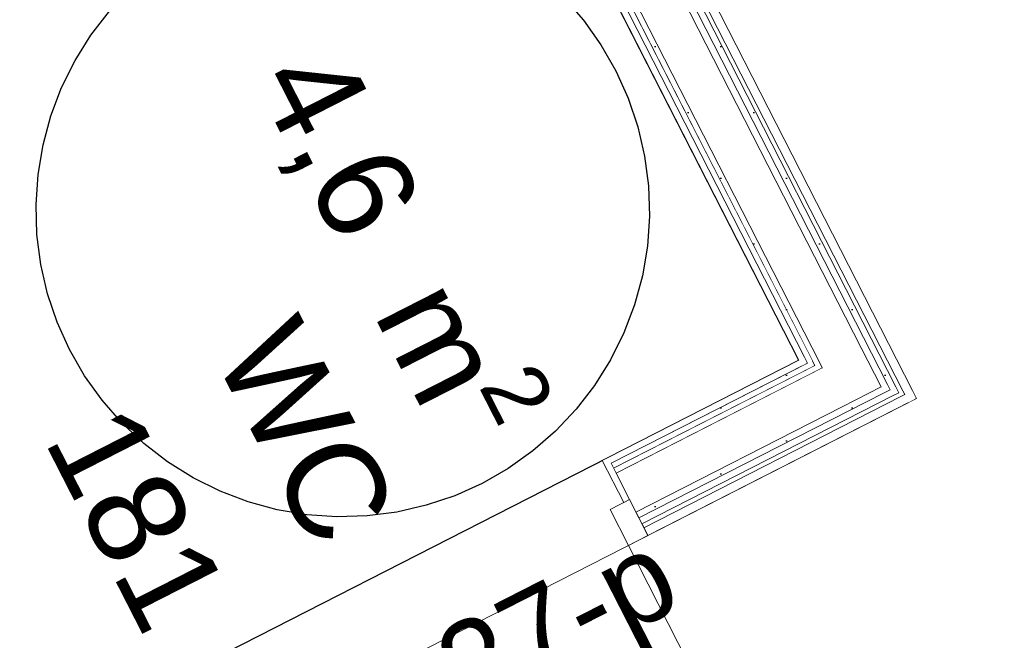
# Model space of a CAD drawing. Header units: metres. Extents: x 538891 to 1080079, y 6588829 to 13178720.
# Tile 517 of 1056: x 539910.42 to 539912.67, y 6589170.82 to 6589172.24. Entities that reach past the tile are written whole.
import ezdxf

# ---------------------------------------------------------------- set-up
doc = ezdxf.new("R2010")
doc.units = ezdxf.units.M
doc.header["$LTSCALE"] = 0.4
doc.linetypes.add('DASHED', pattern=[52.916667, 26.458333, -26.458333])
doc.layers.add('AR', color=7, linetype='Continuous')
doc.styles.add('Arial', font='arial.ttf')
pattern_1 = [(0, (0, 0), (0, 0.075), [1e-05, -0.07499])]

msp = doc.modelspace()

# ---------------------------------------------------------------- linework, layer by layer
at = {"layer": 'AR', "color": 7, "linetype": 'Continuous', "lineweight": 9}
msp.add_line((539911.8141, 6589171.0362), (539912.2232, 6589170.2346), dxfattribs=at)
at = {"layer": 'AR', "color": 9, "linetype": 'Continuous', "lineweight": 9, "true_color": 0xc9c5ab, "flags": 128}
msp.add_lwpolyline([(539908.8671, 6589165.6884), (539915.3691, 6589169.007), (539912.6771, 6589174.2813), (539911.3362, 6589173.5969), (539912.4718, 6589171.3719), (539907.3107, 6589168.7377)], close=True, dxfattribs=at)
at = {"layer": 'AR', "color": 7, "linetype": 'Continuous', "lineweight": 9, "flags": 128}
for points in [[(539908.8671, 6589165.6884), (539915.3691, 6589169.007), (539912.6771, 6589174.2813), (539911.3362, 6589173.5969), (539912.4718, 6589171.3719), (539907.3107, 6589168.7377)], [(539911.2699, 6589173.2868), (539909.2752, 6589172.2688), (539910.208, 6589170.441), (539912.2027, 6589171.4591)]]:
    msp.add_lwpolyline(points, close=True, dxfattribs=at)
at = {"layer": 'AR', "color": 254, "linetype": 'Continuous', "lineweight": 25, "true_color": 0xd1d1d1, "flags": 128}
msp.add_lwpolyline([(539911.2699, 6589173.2868), (539909.2752, 6589172.2688), (539910.208, 6589170.441), (539912.2027, 6589171.4591)], close=True, dxfattribs=at)

# ---------------------------------------------------------------- texts
at = {"layer": 'AR', "color": 7, "attachment_point": 1, "line_spacing_factor": 1.004016, "style": 'Arial'}
for s, insert, char_height, rotation in [('\\A1;4,6{\\H0.9851x; } m{\\H0.9851x;\\H0.6667x;\\S2 ^ ;}', (539911.212, 6589172.2255), 0.22, 297.0398), ('WC', (539911.0597, 6589171.5734), 0.22, 297.0398), ('181', (539910.6744, 6589171.3777), 0.22, 297.0398), ('SU-127-p', (539910.7887, 6589170.5347), 0.2, 27.0398)]:
    msp.add_mtext(s, dxfattribs=dict(at, insert=insert, char_height=char_height, rotation=rotation))

# ---------------------------------------------------------------- next in the draw order: wipeouts: each hides what was drawn before it
at = {"color": 255, "linetype": 'Continuous', "lineweight": 5}
for points in [[(539912.2027, 6589171.4591), (539912.2229, 6589171.4526), (539912.2161, 6589171.4659)], [(539912.4449, 6589171.3806), (539912.4718, 6589171.3719), (539912.4627, 6589171.3897)]]:
    msp.add_wipeout(points, dxfattribs=at).dxf.layer = 'AR'

# ---------------------------------------------------------------- next in the draw order: wipeouts: each hides what was drawn before it
for points in [[(539912.2229, 6589171.4526), (539912.2397, 6589171.4471), (539912.234, 6589171.4583)], [(539912.4314, 6589171.385), (539912.4449, 6589171.3806), (539912.4403, 6589171.3895)]]:
    msp.add_wipeout(points, dxfattribs=at).dxf.layer = 'AR'

# ---------------------------------------------------------------- next in the draw order: hatches: boundary and pattern name
at = {"layer": 'AR', "linetype": 'Continuous', "lineweight": 25, "true_color": 0x848484}
h = msp.add_hatch(dxfattribs=at)
h.set_pattern_fill('GYPSUM_0001', color=252, style=0, pattern_type=2)
h.set_pattern_definition(pattern_1)
h.paths.add_polyline_path([(539912.2229, 6589171.4526), (539912.2397, 6589171.4471), (539912.234, 6589171.4583)])

# ---------------------------------------------------------------- next in the draw order: wipeouts: each hides what was drawn before it
at = {"color": 255, "linetype": 'Continuous', "lineweight": 5}
for points in [[(539912.4112, 6589171.3915), (539912.4314, 6589171.385), (539912.4246, 6589171.3984)], [(539912.4718, 6589171.3719), (539912.4449, 6589171.3806), (539912.454, 6589171.3628)]]:
    msp.add_wipeout(points, dxfattribs=at).dxf.layer = 'AR'

# ---------------------------------------------------------------- next in the draw order: hatches: boundary and pattern name
at = {"layer": 'AR', "linetype": 'Continuous', "lineweight": 25, "true_color": 0x848484}
h = msp.add_hatch(dxfattribs=at)
h.set_pattern_fill('GYPSUM_0001', color=252, style=0, pattern_type=2)
h.set_pattern_definition(pattern_1)
h.paths.add_polyline_path([(539912.4112, 6589171.3915), (539912.4314, 6589171.385), (539912.4246, 6589171.3984)])

# ---------------------------------------------------------------- next in the draw order: wipeouts: each hides what was drawn before it
at = {"color": 255, "linetype": 'Continuous', "lineweight": 5}
for points in [[(539912.2229, 6589171.4526), (539912.2027, 6589171.4591), (539912.2095, 6589171.4458)], [(539912.2397, 6589171.4471), (539912.2565, 6589171.4417), (539912.2509, 6589171.4528)]]:
    msp.add_wipeout(points, dxfattribs=at).dxf.layer = 'AR'

# ---------------------------------------------------------------- next in the draw order: hatches: boundary and pattern name
at = {"layer": 'AR', "linetype": 'Continuous', "lineweight": 25, "true_color": 0x848484}
h = msp.add_hatch(dxfattribs=at)
h.set_pattern_fill('GYPSUM_0001', color=252, style=0, pattern_type=2)
h.set_pattern_definition(pattern_1)
h.paths.add_polyline_path([(539912.2397, 6589171.4471), (539912.2565, 6589171.4417), (539912.2509, 6589171.4528)])

# ---------------------------------------------------------------- next in the draw order: wipeouts: each hides what was drawn before it
at = {"color": 255, "linetype": 'Continuous', "lineweight": 5}
for points in [[(539911.7745, 6589171.2237), (539912.2095, 6589171.4458), (539912.2027, 6589171.4591), (539911.7677, 6589171.2371)], [(539912.3911, 6589171.3981), (539912.4112, 6589171.3915), (539912.4044, 6589171.4049)]]:
    msp.add_wipeout(points, dxfattribs=at).dxf.layer = 'AR'

# ---------------------------------------------------------------- next in the draw order: hatches: boundary and pattern name
at = {"layer": 'AR', "linetype": 'Continuous', "lineweight": 25, "true_color": 0x848484}
h = msp.add_hatch(dxfattribs=at)
h.set_pattern_fill('GYPSUM_0001', color=252, style=0, pattern_type=2)
h.set_pattern_definition(pattern_1)
h.paths.add_polyline_path([(539912.3911, 6589171.3981), (539912.4112, 6589171.3915), (539912.4044, 6589171.4049)])

# ---------------------------------------------------------------- next in the draw order: wipeouts: each hides what was drawn before it
at = {"color": 255, "linetype": 'Continuous', "lineweight": 5}
msp.add_wipeout([(539912.2397, 6589171.4471), (539912.2229, 6589171.4526), (539912.2286, 6589171.4415)], dxfattribs=at).dxf.layer = 'AR'

# ---------------------------------------------------------------- next in the draw order: hatches: boundary and pattern name
at = {"layer": 'AR', "linetype": 'Continuous', "lineweight": 25, "true_color": 0x848484}
h = msp.add_hatch(dxfattribs=at)
h.set_pattern_fill('GYPSUM_0001', color=252, style=0, pattern_type=2)
h.set_pattern_definition(pattern_1)
h.paths.add_polyline_path([(539912.2397, 6589171.4471), (539912.2229, 6589171.4526), (539912.2286, 6589171.4415)])

# ---------------------------------------------------------------- next in the draw order: wipeouts: each hides what was drawn before it
at = {"color": 255, "linetype": 'Continuous', "lineweight": 5}
msp.add_wipeout([(539912.2565, 6589171.4417), (539912.3911, 6589171.3981), (539912.3456, 6589171.4871)], dxfattribs=at).dxf.layer = 'AR'

# ---------------------------------------------------------------- next in the draw order: wipeouts: each hides what was drawn before it
msp.add_wipeout([(539912.2286, 6589171.4415), (539912.2229, 6589171.4526), (539911.7745, 6589171.2237), (539911.7802, 6589171.2126)], dxfattribs=at).dxf.layer = 'AR'

# ---------------------------------------------------------------- next in the draw order: hatches: boundary and pattern name
at = {"layer": 'AR', "linetype": 'Continuous', "lineweight": 25, "true_color": 0x848484}
h = msp.add_hatch(dxfattribs=at)
h.set_pattern_fill('GYPSUM_0001', color=252, style=0, pattern_type=2)
h.set_pattern_definition(pattern_1)
h.paths.add_polyline_path([(539912.2286, 6589171.4415), (539912.2229, 6589171.4526), (539911.7745, 6589171.2237), (539911.7802, 6589171.2126)])

# ---------------------------------------------------------------- next in the draw order: wipeouts: each hides what was drawn before it
at = {"color": 255, "linetype": 'Continuous', "lineweight": 5}
msp.add_wipeout([(539912.2565, 6589171.4417), (539912.2397, 6589171.4471), (539912.2454, 6589171.436)], dxfattribs=at).dxf.layer = 'AR'

# ---------------------------------------------------------------- next in the draw order: hatches: boundary and pattern name
at = {"layer": 'AR', "linetype": 'Continuous', "lineweight": 25, "true_color": 0x848484}
h = msp.add_hatch(dxfattribs=at)
h.set_pattern_fill('GYPSUM_0001', color=252, style=0, pattern_type=2)
h.set_pattern_definition(pattern_1)
h.paths.add_polyline_path([(539912.2565, 6589171.4417), (539912.2397, 6589171.4471), (539912.2454, 6589171.436)])

# ---------------------------------------------------------------- next in the draw order: wipeouts: each hides what was drawn before it
at = {"color": 255, "linetype": 'Continuous', "lineweight": 5}
msp.add_wipeout([(539912.2454, 6589171.436), (539912.2397, 6589171.4471), (539911.7802, 6589171.2126), (539911.7858, 6589171.2014)], dxfattribs=at).dxf.layer = 'AR'

# ---------------------------------------------------------------- next in the draw order: hatches: boundary and pattern name
at = {"layer": 'AR', "linetype": 'Continuous', "lineweight": 25, "true_color": 0x848484}
h = msp.add_hatch(dxfattribs=at)
h.set_pattern_fill('GYPSUM_0001', color=252, style=0, pattern_type=2)
h.set_pattern_definition(pattern_1)
h.paths.add_polyline_path([(539912.2454, 6589171.436), (539912.2397, 6589171.4471), (539911.7802, 6589171.2126), (539911.7858, 6589171.2014)])

# ---------------------------------------------------------------- next in the draw order: wipeouts: each hides what was drawn before it
at = {"color": 255, "linetype": 'Continuous', "lineweight": 5}
msp.add_wipeout([(539911.8586, 6589171.0589), (539912.454, 6589171.3628), (539912.4449, 6589171.3806), (539911.8495, 6589171.0767)], dxfattribs=at).dxf.layer = 'AR'

# ---------------------------------------------------------------- next in the draw order: linework, layer by layer
at = {"layer": 'AR', "color": 7, "linetype": 'Continuous', "lineweight": 9}
for p, q in [((539912.4718, 6589171.3719), (539912.4627, 6589171.3897)), ((539911.8586, 6589171.0589), (539911.8141, 6589171.0362))]:
    msp.add_line(p, q, dxfattribs=at)

# ---------------------------------------------------------------- next in the draw order: wipeouts: each hides what was drawn before it
at = {"color": 255, "linetype": 'Continuous', "lineweight": 5}
msp.add_wipeout([(539912.4449, 6589171.3806), (539912.4314, 6589171.385), (539912.436, 6589171.3761)], dxfattribs=at).dxf.layer = 'AR'

# ---------------------------------------------------------------- next in the draw order: wipeouts: each hides what was drawn before it
msp.add_wipeout([(539912.436, 6589171.3761), (539912.4314, 6589171.385), (539911.8449, 6589171.0857), (539911.8495, 6589171.0767)], dxfattribs=at).dxf.layer = 'AR'

# ---------------------------------------------------------------- next in the draw order: wipeouts: each hides what was drawn before it
msp.add_wipeout([(539912.4314, 6589171.385), (539912.4112, 6589171.3915), (539912.4181, 6589171.3782)], dxfattribs=at).dxf.layer = 'AR'

# ---------------------------------------------------------------- next in the draw order: hatches: boundary and pattern name
at = {"layer": 'AR', "linetype": 'Continuous', "lineweight": 25, "true_color": 0x848484}
h = msp.add_hatch(dxfattribs=at)
h.set_pattern_fill('GYPSUM_0001', color=252, style=0, pattern_type=2)
h.set_pattern_definition(pattern_1)
h.paths.add_polyline_path([(539912.4314, 6589171.385), (539912.4112, 6589171.3915), (539912.4181, 6589171.3782)])

# ---------------------------------------------------------------- next in the draw order: linework, layer by layer
at = {"layer": 'AR', "color": 7, "linetype": 'Continuous', "lineweight": 9}
for p, q in [((539912.4449, 6589171.3806), (539912.4403, 6589171.3895)), ((539912.436, 6589171.3761), (539912.4449, 6589171.3806))]:
    msp.add_line(p, q, dxfattribs=at)

# ---------------------------------------------------------------- next in the draw order: wipeouts: each hides what was drawn before it
at = {"color": 255, "linetype": 'Continuous', "lineweight": 5}
msp.add_wipeout([(539912.4181, 6589171.3782), (539912.4112, 6589171.3915), (539911.8381, 6589171.099), (539911.8449, 6589171.0857)], dxfattribs=at).dxf.layer = 'AR'

# ---------------------------------------------------------------- next in the draw order: hatches: boundary and pattern name
at = {"layer": 'AR', "linetype": 'Continuous', "lineweight": 25, "true_color": 0x848484}
h = msp.add_hatch(dxfattribs=at)
h.set_pattern_fill('GYPSUM_0001', color=252, style=0, pattern_type=2)
h.set_pattern_definition(pattern_1)
h.paths.add_polyline_path([(539912.4181, 6589171.3782), (539912.4112, 6589171.3915), (539911.8381, 6589171.099), (539911.8449, 6589171.0857)])

# ---------------------------------------------------------------- next in the draw order: linework, layer by layer
at = {"layer": 'AR', "color": 7, "linetype": 'Continuous', "lineweight": 9}
for p, q in [((539912.4314, 6589171.385), (539912.4246, 6589171.3984)), ((539911.8495, 6589171.0767), (539911.8449, 6589171.0857)), ((539911.8495, 6589171.0767), (539911.8449, 6589171.0857)), ((539911.8495, 6589171.0767), (539911.8449, 6589171.0857)), ((539911.8586, 6589171.0589), (539911.8495, 6589171.0767)), ((539911.8586, 6589171.0589), (539911.8495, 6589171.0767)), ((539911.8586, 6589171.0589), (539911.8495, 6589171.0767))]:
    msp.add_line(p, q, dxfattribs=at)

# ---------------------------------------------------------------- next in the draw order: wipeouts: each hides what was drawn before it
at = {"color": 255, "linetype": 'Continuous', "lineweight": 5}
msp.add_wipeout([(539912.4112, 6589171.3915), (539912.3911, 6589171.3981), (539912.3979, 6589171.3847)], dxfattribs=at).dxf.layer = 'AR'

# ---------------------------------------------------------------- next in the draw order: hatches: boundary and pattern name
at = {"layer": 'AR', "linetype": 'Continuous', "lineweight": 25, "true_color": 0x848484}
h = msp.add_hatch(dxfattribs=at)
h.set_pattern_fill('GYPSUM_0001', color=252, style=0, pattern_type=2)
h.set_pattern_definition(pattern_1)
h.paths.add_polyline_path([(539912.4112, 6589171.3915), (539912.3911, 6589171.3981), (539912.3979, 6589171.3847)])

# ---------------------------------------------------------------- next in the draw order: linework, layer by layer
at = {"layer": 'AR', "color": 7, "linetype": 'Continuous', "lineweight": 9}
msp.add_line((539912.4181, 6589171.3782), (539912.4314, 6589171.385), dxfattribs=at)

# ---------------------------------------------------------------- next in the draw order: wipeouts: each hides what was drawn before it
at = {"color": 255, "linetype": 'Continuous', "lineweight": 5}
msp.add_wipeout([(539912.3979, 6589171.3847), (539912.3911, 6589171.3981), (539911.8313, 6589171.1124), (539911.8381, 6589171.099)], dxfattribs=at).dxf.layer = 'AR'

# ---------------------------------------------------------------- next in the draw order: hatches: boundary and pattern name
at = {"layer": 'AR', "linetype": 'Continuous', "lineweight": 25, "true_color": 0x848484}
h = msp.add_hatch(dxfattribs=at)
h.set_pattern_fill('GYPSUM_0001', color=252, style=0, pattern_type=2)
h.set_pattern_definition(pattern_1)
h.paths.add_polyline_path([(539912.3979, 6589171.3847), (539912.3911, 6589171.3981), (539911.8313, 6589171.1124), (539911.8381, 6589171.099)])

# ---------------------------------------------------------------- next in the draw order: linework, layer by layer
at = {"layer": 'AR', "color": 7, "linetype": 'Continuous', "lineweight": 9}
msp.add_line((539911.8449, 6589171.0857), (539911.8381, 6589171.099), dxfattribs=at)
msp.add_line((539911.8449, 6589171.0857), (539911.8381, 6589171.099), dxfattribs=at)
msp.add_line((539911.8449, 6589171.0857), (539911.8381, 6589171.099), dxfattribs=at)

# ---------------------------------------------------------------- next in the draw order: wipeouts: each hides what was drawn before it
at = {"color": 255, "linetype": 'Continuous', "lineweight": 5}
msp.add_wipeout([(539912.3911, 6589171.3981), (539912.2565, 6589171.4417), (539912.302, 6589171.3526)], dxfattribs=at).dxf.layer = 'AR'

# ---------------------------------------------------------------- next in the draw order: linework, layer by layer
at = {"layer": 'AR', "color": 7, "linetype": 'Continuous', "lineweight": 9}
for p, q in [((539912.3911, 6589171.3981), (539912.3456, 6589171.4871)), ((539912.3979, 6589171.3847), (539912.4112, 6589171.3915))]:
    msp.add_line(p, q, dxfattribs=at)

# ---------------------------------------------------------------- next in the draw order: wipeouts: each hides what was drawn before it
at = {"color": 255, "linetype": 'Continuous', "lineweight": 5}
msp.add_wipeout([(539912.302, 6589171.3526), (539912.2565, 6589171.4417), (539911.7858, 6589171.2014), (539911.8168, 6589171.1409), (539911.8313, 6589171.1124)], dxfattribs=at).dxf.layer = 'AR'

# ---------------------------------------------------------------- next in the draw order: linework, layer by layer
at = {"layer": 'AR', "color": 7, "linetype": 'Continuous', "lineweight": 9}
for p, q in [((539912.2229, 6589171.4526), (539912.2161, 6589171.4659)), ((539912.2565, 6589171.4417), (539912.2509, 6589171.4528)), ((539912.302, 6589171.3526), (539912.3911, 6589171.3981)), ((539911.8381, 6589171.099), (539912.3979, 6589171.3847)), ((539911.8449, 6589171.0857), (539912.4181, 6589171.3782)), ((539911.8495, 6589171.0767), (539912.436, 6589171.3761)), ((539911.8586, 6589171.0589), (539912.4718, 6589171.3719)), ((539911.8313, 6589171.1124), (539912.302, 6589171.3526)), ((539911.8141, 6589171.0362), (539911.7722, 6589171.1181)), ((539911.8381, 6589171.099), (539911.8313, 6589171.1124)), ((539911.8381, 6589171.099), (539911.8313, 6589171.1124)), ((539911.8381, 6589171.099), (539911.8313, 6589171.1124))]:
    msp.add_line(p, q, dxfattribs=at)

# ---------------------------------------------------------------- next in the draw order: wipeouts: each hides what was drawn before it
at = {"color": 255, "linetype": 'Continuous', "lineweight": 5}
msp.add_wipeout([(539911.7543, 6589171.2303), (539911.8034, 6589171.1341), (539911.8168, 6589171.1409), (539911.7745, 6589171.2237), (539911.7677, 6589171.2371)], dxfattribs=at).dxf.layer = 'AR'

# ---------------------------------------------------------------- next in the draw order: linework, layer by layer
at = {"layer": 'AR', "color": 7, "linetype": 'Continuous', "lineweight": 9}
for p, q in [((539912.2027, 6589171.4591), (539911.7677, 6589171.2371)), ((539912.2229, 6589171.4526), (539911.7745, 6589171.2237)), ((539912.2229, 6589171.4526), (539911.7745, 6589171.2237)), ((539912.2397, 6589171.4471), (539911.7802, 6589171.2126)), ((539912.2565, 6589171.4417), (539911.7858, 6589171.2014)), ((539911.7677, 6589171.2371), (539911.7543, 6589171.2303)), ((539911.7677, 6589171.2371), (539911.7543, 6589171.2303)), ((539911.8034, 6589171.1341), (539911.7543, 6589171.2303)), ((539911.8034, 6589171.1341), (539911.7543, 6589171.2303)), ((539911.7745, 6589171.2237), (539911.8168, 6589171.1409)), ((539911.7722, 6589171.1181), (539911.8168, 6589171.1409)), ((539911.8168, 6589171.1409), (539911.8034, 6589171.1341)), ((539911.8313, 6589171.1124), (539911.8168, 6589171.1409)), ((539911.8168, 6589171.1409), (539911.8586, 6589171.0589)), ((539911.8313, 6589171.1124), (539911.8168, 6589171.1409)), ((539911.8313, 6589171.1124), (539911.8168, 6589171.1409))]:
    msp.add_line(p, q, dxfattribs=at)

# ---------------------------------------------------------------- next in the draw order: wipeouts: each hides what was drawn before it
at = {"color": 255, "linetype": 'Continuous', "lineweight": 5}
msp.add_wipeout([(539912.2161, 6589171.4659), (539911.2832, 6589173.2937), (539911.2699, 6589173.2868), (539912.2027, 6589171.4591)], dxfattribs=at).dxf.layer = 'AR'

# ---------------------------------------------------------------- next in the draw order: wipeouts: each hides what was drawn before it
msp.add_wipeout([(539912.234, 6589171.4583), (539911.2875, 6589173.3127), (539911.2764, 6589173.307), (539912.2229, 6589171.4526)], dxfattribs=at).dxf.layer = 'AR'

# ---------------------------------------------------------------- next in the draw order: hatches: boundary and pattern name
at = {"layer": 'AR', "linetype": 'Continuous', "lineweight": 25, "true_color": 0x848484}
h = msp.add_hatch(dxfattribs=at)
h.set_pattern_fill('GYPSUM_0001', color=252, style=0, pattern_type=2)
h.set_pattern_definition(pattern_1)
h.paths.add_polyline_path([(539912.234, 6589171.4583), (539911.2875, 6589173.3127), (539911.2764, 6589173.307), (539912.2229, 6589171.4526)])

# ---------------------------------------------------------------- next in the draw order: wipeouts: each hides what was drawn before it
at = {"color": 255, "linetype": 'Continuous', "lineweight": 5}
msp.add_wipeout([(539912.2509, 6589171.4528), (539911.293, 6589173.3295), (539911.2819, 6589173.3238), (539912.2397, 6589171.4471)], dxfattribs=at).dxf.layer = 'AR'

# ---------------------------------------------------------------- next in the draw order: hatches: boundary and pattern name
at = {"layer": 'AR', "linetype": 'Continuous', "lineweight": 25, "true_color": 0x848484}
h = msp.add_hatch(dxfattribs=at)
h.set_pattern_fill('GYPSUM_0001', color=252, style=0, pattern_type=2)
h.set_pattern_definition(pattern_1)
h.paths.add_polyline_path([(539912.2509, 6589171.4528), (539911.293, 6589173.3295), (539911.2819, 6589173.3238), (539912.2397, 6589171.4471)])

# ---------------------------------------------------------------- next in the draw order: wipeouts: each hides what was drawn before it
at = {"color": 255, "linetype": 'Continuous', "lineweight": 5}
msp.add_wipeout([(539912.4627, 6589171.3897), (539911.3998, 6589173.4722), (539911.382, 6589173.4631), (539912.4449, 6589171.3806)], dxfattribs=at).dxf.layer = 'AR'

# ---------------------------------------------------------------- next in the draw order: wipeouts: each hides what was drawn before it
msp.add_wipeout([(539912.4403, 6589171.3895), (539911.382, 6589173.4631), (539911.3731, 6589173.4585), (539912.4314, 6589171.385)], dxfattribs=at).dxf.layer = 'AR'

# ---------------------------------------------------------------- next in the draw order: linework, layer by layer
at = {"layer": 'AR', "color": 7, "linetype": 'Continuous', "lineweight": 9}
msp.add_line((539912.4449, 6589171.3806), (539912.4403, 6589171.3895), dxfattribs=at)

# ---------------------------------------------------------------- next in the draw order: wipeouts: each hides what was drawn before it
at = {"color": 255, "linetype": 'Continuous', "lineweight": 5}
msp.add_wipeout([(539912.4246, 6589171.3984), (539911.3731, 6589173.4585), (539911.3597, 6589173.4517), (539912.4112, 6589171.3915)], dxfattribs=at).dxf.layer = 'AR'

# ---------------------------------------------------------------- next in the draw order: hatches: boundary and pattern name
at = {"layer": 'AR', "linetype": 'Continuous', "lineweight": 25, "true_color": 0x848484}
h = msp.add_hatch(dxfattribs=at)
h.set_pattern_fill('GYPSUM_0001', color=252, style=0, pattern_type=2)
h.set_pattern_definition(pattern_1)
h.paths.add_polyline_path([(539912.4246, 6589171.3984), (539911.3731, 6589173.4585), (539911.3597, 6589173.4517), (539912.4112, 6589171.3915)])

# ---------------------------------------------------------------- next in the draw order: linework, layer by layer
at = {"layer": 'AR', "color": 7, "linetype": 'Continuous', "lineweight": 9}
msp.add_line((539912.4314, 6589171.385), (539912.4246, 6589171.3984), dxfattribs=at)

# ---------------------------------------------------------------- next in the draw order: wipeouts: each hides what was drawn before it
at = {"color": 255, "linetype": 'Continuous', "lineweight": 5}
msp.add_wipeout([(539912.4044, 6589171.4049), (539911.3597, 6589173.4517), (539911.3464, 6589173.4449), (539912.3911, 6589171.3981)], dxfattribs=at).dxf.layer = 'AR'

# ---------------------------------------------------------------- next in the draw order: hatches: boundary and pattern name
at = {"layer": 'AR', "linetype": 'Continuous', "lineweight": 25, "true_color": 0x848484}
h = msp.add_hatch(dxfattribs=at)
h.set_pattern_fill('GYPSUM_0001', color=252, style=0, pattern_type=2)
h.set_pattern_definition(pattern_1)
h.paths.add_polyline_path([(539912.4044, 6589171.4049), (539911.3597, 6589173.4517), (539911.3464, 6589173.4449), (539912.3911, 6589171.3981)])

# ---------------------------------------------------------------- next in the draw order: linework, layer by layer
at = {"layer": 'AR', "color": 7, "linetype": 'Continuous', "lineweight": 9}
msp.add_line((539912.4112, 6589171.3915), (539912.4044, 6589171.4049), dxfattribs=at)

# ---------------------------------------------------------------- next in the draw order: wipeouts: each hides what was drawn before it
at = {"color": 255, "linetype": 'Continuous', "lineweight": 5}
msp.add_wipeout([(539912.3456, 6589171.4871), (539911.3464, 6589173.4449), (539911.2573, 6589173.3994), (539912.2565, 6589171.4417)], dxfattribs=at).dxf.layer = 'AR'

# ---------------------------------------------------------------- next in the draw order: linework, layer by layer
at = {"layer": 'AR', "color": 7, "linetype": 'Continuous', "lineweight": 9}
for p, q in [((539912.4246, 6589171.3984), (539911.3731, 6589173.4585)), ((539912.4403, 6589171.3895), (539911.382, 6589173.4631)), ((539912.4627, 6589171.3897), (539911.3998, 6589173.4722)), ((539912.3456, 6589171.4871), (539911.3464, 6589173.4449)), ((539912.4044, 6589171.4049), (539911.3597, 6589173.4517)), ((539911.2819, 6589173.3238), (539912.2397, 6589171.4471)), ((539911.2873, 6589173.3406), (539912.2509, 6589171.4528)), ((539911.2764, 6589173.307), (539912.2161, 6589171.4659)), ((539911.2764, 6589173.307), (539912.2229, 6589171.4526)), ((539911.2699, 6589173.2868), (539912.2027, 6589171.4591)), ((539912.3911, 6589171.3981), (539912.3456, 6589171.4871)), ((539912.2229, 6589171.4526), (539912.2161, 6589171.4659)), ((539912.2565, 6589171.4417), (539912.2509, 6589171.4528))]:
    msp.add_line(p, q, dxfattribs=at)
at = {"layer": 'AR', "color": 255, "linetype": 'DASHED', "lineweight": 25, "flags": 128}
msp.add_lwpolyline([(539910.8439, 6589172.425), (539910.9065, 6589172.4531), (539910.9716, 6589172.4751), (539911.0385, 6589172.4905), (539911.1067, 6589172.4993), (539911.1753, 6589172.5014), (539911.2439, 6589172.4967), (539911.3116, 6589172.4853), (539911.3779, 6589172.4674), (539911.4422, 6589172.443), (539911.5037, 6589172.4125), (539911.5619, 6589172.376), (539911.6163, 6589172.3341), (539911.6663, 6589172.287), (539911.7115, 6589172.2352), (539911.7514, 6589172.1793), (539911.7856, 6589172.1197), (539911.8138, 6589172.0571), (539911.8357, 6589171.992), (539911.8511, 6589171.925), (539911.8599, 6589171.8569), (539911.862, 6589171.7882), (539911.8573, 6589171.7197), (539911.8459, 6589171.6519), (539911.828, 6589171.5856), (539911.8036, 6589171.5214), (539911.7731, 6589171.4599), (539911.7366, 6589171.4016), (539911.6947, 6589171.3472), (539911.6476, 6589171.2972), (539911.5958, 6589171.2521), (539911.5399, 6589171.2122), (539911.4803, 6589171.178), (539911.4177, 6589171.1498), (539911.3526, 6589171.1279), (539911.2856, 6589171.1125), (539911.2175, 6589171.1037), (539911.1488, 6589171.1016), (539911.0803, 6589171.1063), (539911.0125, 6589171.1176), (539910.9462, 6589171.1356), (539910.882, 6589171.1599), (539910.8205, 6589171.1905), (539910.7622, 6589171.2269), (539910.7078, 6589171.2689), (539910.6578, 6589171.316), (539910.6127, 6589171.3677), (539910.5728, 6589171.4237), (539910.5386, 6589171.4832), (539910.5104, 6589171.5459), (539910.4885, 6589171.611), (539910.4731, 6589171.6779), (539910.4643, 6589171.7461), (539910.4622, 6589171.8147), (539910.4669, 6589171.8833), (539910.4782, 6589171.951), (539910.4962, 6589172.0173), (539910.5206, 6589172.0816), (539910.5511, 6589172.1431), (539910.5875, 6589172.2013), (539910.6295, 6589172.2557), (539910.6766, 6589172.3057), (539910.7283, 6589172.3509), (539910.7843, 6589172.3908)], close=True, dxfattribs=at)

doc.saveas('drawing.dxf')
